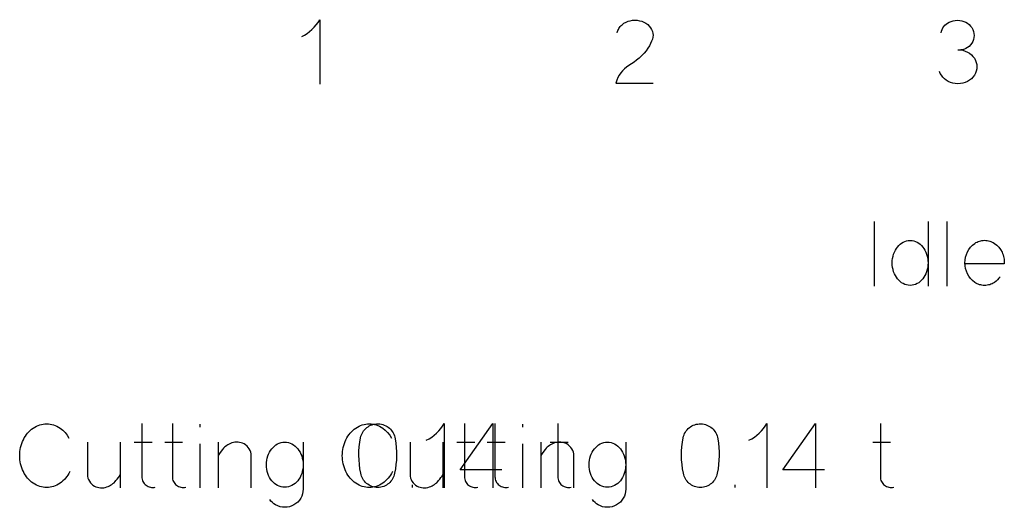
# Model space of a CAD drawing. Header units: inches. Extents: x 1880 to 2363, y -453 to -54.
# Tile 552 of 656: x 1903.501 to 1903.959, y -68.232 to -68.005. Entities that reach past the tile are written whole.
import ezdxf

# ---------------------------------------------------------------- set-up
doc = ezdxf.new("R2010")
doc.units = ezdxf.units.IN
doc.header["$LTSCALE"] = 0.5
doc.header["$MEASUREMENT"] = 0

msp = doc.modelspace()

# ---------------------------------------------------------------- linework, layer by layer
at = {"color": 7, "linetype": 'Continuous'}
for p, q in [((1903.63901, -68.00776), (1903.63986, -68.00658)), ((1903.63986, -68.00658), (1903.64063, -68.00533)), ((1903.64063, -68.00533), (1903.64063, -68.03533)), ((1903.78119, -68.0077), (1903.78211, -68.00702)), ((1903.78211, -68.00702), (1903.78307, -68.00647)), ((1903.78307, -68.00647), (1903.78404, -68.00607)), ((1903.78404, -68.00607), (1903.78505, -68.00579)), ((1903.78505, -68.00579), (1903.78613, -68.0056)), ((1903.78613, -68.0056), (1903.78721, -68.00554)), ((1903.78721, -68.00554), (1903.7883, -68.0056)), ((1903.7883, -68.0056), (1903.78939, -68.00579)), ((1903.78939, -68.00579), (1903.79042, -68.00609)), ((1903.79042, -68.00609), (1903.7914, -68.00649)), ((1903.7914, -68.00649), (1903.79231, -68.007)), ((1903.79231, -68.007), (1903.79316, -68.00761)), ((1903.93193, -68.00738), (1903.93258, -68.00692)), ((1903.93258, -68.00692), (1903.93327, -68.00653)), ((1903.93327, -68.00653), (1903.93421, -68.00611)), ((1903.93421, -68.00611), (1903.93518, -68.00582)), ((1903.93518, -68.00582), (1903.93616, -68.00564)), ((1903.93616, -68.00564), (1903.93717, -68.00558)), ((1903.93717, -68.00558), (1903.93818, -68.00564)), ((1903.93818, -68.00564), (1903.93916, -68.00582)), ((1903.93916, -68.00582), (1903.94012, -68.00611)), ((1903.94012, -68.00611), (1903.94107, -68.00653)), ((1903.94107, -68.00653), (1903.94189, -68.00701)), ((1903.94189, -68.00701), (1903.94263, -68.00759)), ((1903.63355, -68.01246), (1903.63478, -68.01169)), ((1903.63478, -68.01169), (1903.63595, -68.01084)), ((1903.63595, -68.01084), (1903.63704, -68.00989)), ((1903.63704, -68.00989), (1903.63807, -68.00886)), ((1903.63807, -68.00886), (1903.63901, -68.00776)), ((1903.77895, -68.01138), (1903.7791, -68.01084)), ((1903.7791, -68.01084), (1903.77928, -68.01033)), ((1903.77928, -68.01033), (1903.7795, -68.00984)), ((1903.7795, -68.00984), (1903.77976, -68.00936)), ((1903.77976, -68.00936), (1903.78006, -68.00891)), ((1903.78006, -68.00891), (1903.7804, -68.00849)), ((1903.7804, -68.00849), (1903.78078, -68.00808)), ((1903.78078, -68.00808), (1903.78119, -68.0077)), ((1903.79316, -68.00761), (1903.79389, -68.00833)), ((1903.79389, -68.00833), (1903.79449, -68.00908)), ((1903.79449, -68.00908), (1903.79497, -68.0099)), ((1903.79497, -68.0099), (1903.79532, -68.0108)), ((1903.79532, -68.0108), (1903.79554, -68.01169)), ((1903.79554, -68.01169), (1903.79562, -68.01259)), ((1903.9295, -68.01138), (1903.9297, -68.01062)), ((1903.9297, -68.01062), (1903.93, -68.00988)), ((1903.93, -68.00988), (1903.93037, -68.00918)), ((1903.93037, -68.00918), (1903.93083, -68.00852)), ((1903.93083, -68.00852), (1903.93135, -68.00792)), ((1903.93135, -68.00792), (1903.93193, -68.00738)), ((1903.94263, -68.00759), (1903.94328, -68.00827)), ((1903.94328, -68.00827), (1903.94384, -68.00904)), ((1903.94384, -68.00904), (1903.9443, -68.00988)), ((1903.9443, -68.00988), (1903.94463, -68.01077)), ((1903.94463, -68.01077), (1903.94484, -68.01169)), ((1903.94484, -68.01169), (1903.94491, -68.01267)), ((1903.63226, -68.01312), (1903.63355, -68.01246)), ((1903.79496, -68.01536), (1903.79448, -68.01638)), ((1903.79532, -68.01441), (1903.79496, -68.01536)), ((1903.79554, -68.0135), (1903.79532, -68.01441)), ((1903.79562, -68.01259), (1903.79554, -68.0135)), ((1903.94384, -68.01629), (1903.94328, -68.01706)), ((1903.9443, -68.01545), (1903.94384, -68.01629)), ((1903.94463, -68.01457), (1903.9443, -68.01545)), ((1903.94484, -68.01364), (1903.94463, -68.01457)), ((1903.94491, -68.01267), (1903.94484, -68.01364)), ((1903.79241, -68.01981), (1903.79149, -68.02095)), ((1903.79321, -68.01864), (1903.79241, -68.01981)), ((1903.7939, -68.01747), (1903.79321, -68.01864)), ((1903.79448, -68.01638), (1903.7939, -68.01747)), ((1903.93734, -68.0193), (1903.9385, -68.01936)), ((1903.9385, -68.01936), (1903.93963, -68.01957)), ((1903.93935, -68.01928), (1903.93875, -68.01938)), ((1903.93992, -68.01918), (1903.93935, -68.01928)), ((1903.93963, -68.01957), (1903.94071, -68.0199)), ((1903.94049, -68.01902), (1903.93992, -68.01918)), ((1903.94107, -68.0188), (1903.94049, -68.01902)), ((1903.94071, -68.0199), (1903.94177, -68.02038)), ((1903.94189, -68.01831), (1903.94107, -68.0188)), ((1903.94177, -68.02038), (1903.94274, -68.02096)), ((1903.94263, -68.01774), (1903.94189, -68.01831)), ((1903.94328, -68.01706), (1903.94263, -68.01774)), ((1903.78678, -68.02506), (1903.78559, -68.02589)), ((1903.788, -68.02415), (1903.78678, -68.02506)), ((1903.78923, -68.02315), (1903.788, -68.02415)), ((1903.79042, -68.02206), (1903.78923, -68.02315)), ((1903.79149, -68.02095), (1903.79042, -68.02206)), ((1903.94274, -68.02096), (1903.94361, -68.02164)), ((1903.94361, -68.02164), (1903.94436, -68.02241)), ((1903.94436, -68.02241), (1903.945, -68.02328)), ((1903.945, -68.02328), (1903.94553, -68.02424)), ((1903.94553, -68.02424), (1903.9459, -68.02521)), ((1903.9459, -68.02521), (1903.94613, -68.0262)), ((1903.78065, -68.03003), (1903.77993, -68.03108)), ((1903.78145, -68.02907), (1903.78065, -68.03003)), ((1903.78234, -68.02819), (1903.78145, -68.02907)), ((1903.78333, -68.02737), (1903.78234, -68.02819)), ((1903.78442, -68.02663), (1903.78333, -68.02737)), ((1903.78559, -68.02589), (1903.78442, -68.02663)), ((1903.92918, -68.03032), (1903.9288, -68.02937)), ((1903.9459, -68.02924), (1903.94553, -68.03023)), ((1903.94613, -68.02824), (1903.9459, -68.02924)), ((1903.94613, -68.0262), (1903.9462, -68.02721)), ((1903.9462, -68.02721), (1903.94613, -68.02824)), ((1903.77877, -68.03352), (1903.77833, -68.03492)), ((1903.7793, -68.03225), (1903.77877, -68.03352)), ((1903.77993, -68.03108), (1903.7793, -68.03225)), ((1903.92967, -68.03119), (1903.92918, -68.03032)), ((1903.9303, -68.03205), (1903.92967, -68.03119)), ((1903.93105, -68.03283), (1903.9303, -68.03205)), ((1903.93192, -68.03351), (1903.93105, -68.03283)), ((1903.9329, -68.03409), (1903.93192, -68.03351)), ((1903.93394, -68.03455), (1903.9329, -68.03409)), ((1903.93503, -68.03487), (1903.93394, -68.03455)), ((1903.94073, -68.03455), (1903.93964, -68.03487)), ((1903.94177, -68.03409), (1903.94073, -68.03455)), ((1903.94274, -68.03351), (1903.94177, -68.03409)), ((1903.94361, -68.03283), (1903.94274, -68.03351)), ((1903.94436, -68.03205), (1903.94361, -68.03283)), ((1903.945, -68.03119), (1903.94436, -68.03205)), ((1903.94553, -68.03023), (1903.945, -68.03119)), ((1903.77833, -68.03492), (1903.79561, -68.03492)), ((1903.93616, -68.03506), (1903.93503, -68.03487)), ((1903.93734, -68.03513), (1903.93616, -68.03506)), ((1903.93851, -68.03506), (1903.93734, -68.03513)), ((1903.93964, -68.03487), (1903.93851, -68.03506)), ((1903.89845, -68.09919), (1903.89845, -68.12919)), ((1903.92349, -68.09919), (1903.92349, -68.12919)), ((1903.93226, -68.09923), (1903.93226, -68.12919)), ((1903.90827, -68.11258), (1903.90875, -68.11178)), ((1903.90875, -68.11178), (1903.90928, -68.11104)), ((1903.90928, -68.11104), (1903.90987, -68.11038)), ((1903.90987, -68.11038), (1903.9105, -68.10978)), ((1903.9105, -68.10978), (1903.91118, -68.10925)), ((1903.91118, -68.10925), (1903.91191, -68.1088)), ((1903.91191, -68.1088), (1903.91268, -68.10844)), ((1903.91268, -68.10844), (1903.91348, -68.10818)), ((1903.91348, -68.10818), (1903.9143, -68.10803)), ((1903.9143, -68.10803), (1903.91516, -68.10797)), ((1903.91516, -68.10797), (1903.91602, -68.10803)), ((1903.91602, -68.10803), (1903.91684, -68.10818)), ((1903.91684, -68.10818), (1903.91765, -68.10844)), ((1903.91765, -68.10844), (1903.91842, -68.1088)), ((1903.91842, -68.1088), (1903.91915, -68.10925)), ((1903.91915, -68.10925), (1903.91983, -68.10978)), ((1903.91983, -68.10978), (1903.92046, -68.11038)), ((1903.92046, -68.11038), (1903.92105, -68.11104)), ((1903.92105, -68.11104), (1903.92158, -68.11178)), ((1903.92158, -68.11178), (1903.92205, -68.11258)), ((1903.9418, -68.11332), (1903.94246, -68.11217)), ((1903.94246, -68.11217), (1903.94325, -68.11112)), ((1903.94325, -68.11112), (1903.94416, -68.11018)), ((1903.94416, -68.11018), (1903.9452, -68.10934)), ((1903.9452, -68.10934), (1903.94572, -68.10901)), ((1903.94572, -68.10901), (1903.94626, -68.10872)), ((1903.94626, -68.10872), (1903.94681, -68.10848)), ((1903.94681, -68.10848), (1903.94737, -68.10828)), ((1903.94737, -68.10828), (1903.94795, -68.10813)), ((1903.94795, -68.10813), (1903.94854, -68.10802)), ((1903.94854, -68.10802), (1903.94914, -68.10795)), ((1903.94914, -68.10795), (1903.94975, -68.10793)), ((1903.94975, -68.10793), (1903.95037, -68.10795)), ((1903.95037, -68.10795), (1903.95098, -68.10802)), ((1903.95098, -68.10802), (1903.95157, -68.10813)), ((1903.95157, -68.10813), (1903.95215, -68.10828)), ((1903.95215, -68.10828), (1903.95272, -68.10848)), ((1903.95272, -68.10848), (1903.95328, -68.10872)), ((1903.95328, -68.10872), (1903.95382, -68.10901)), ((1903.95382, -68.10901), (1903.95436, -68.10934)), ((1903.95436, -68.10934), (1903.95543, -68.1102)), ((1903.95543, -68.1102), (1903.95637, -68.11118)), ((1903.95637, -68.11118), (1903.95718, -68.11226)), ((1903.95718, -68.11226), (1903.95786, -68.11346)), ((1903.90687, -68.11735), (1903.907, -68.11632)), ((1903.907, -68.11632), (1903.9072, -68.11533)), ((1903.9072, -68.11533), (1903.90749, -68.11436)), ((1903.90749, -68.11436), (1903.90785, -68.11343)), ((1903.90785, -68.11343), (1903.90827, -68.11258)), ((1903.92205, -68.11258), (1903.92247, -68.11343)), ((1903.92247, -68.11343), (1903.92283, -68.11436)), ((1903.92283, -68.11436), (1903.92312, -68.11533)), ((1903.92312, -68.11533), (1903.92333, -68.11632)), ((1903.92333, -68.11632), (1903.92345, -68.11735)), ((1903.94068, -68.11708), (1903.9409, -68.11579)), ((1903.9409, -68.11579), (1903.94128, -68.11454)), ((1903.94128, -68.11454), (1903.9418, -68.11332)), ((1903.95786, -68.11346), (1903.95814, -68.11409)), ((1903.95814, -68.11409), (1903.95839, -68.11473)), ((1903.95839, -68.11473), (1903.95858, -68.11539)), ((1903.95858, -68.11539), (1903.95873, -68.11605)), ((1903.95873, -68.11605), (1903.95884, -68.11672)), ((1903.95884, -68.11672), (1903.95891, -68.1174)), ((1903.90683, -68.11841), (1903.90687, -68.11735)), ((1903.90687, -68.11949), (1903.90683, -68.11841)), ((1903.907, -68.12054), (1903.90687, -68.11949)), ((1903.9072, -68.12154), (1903.907, -68.12054)), ((1903.90749, -68.12252), (1903.9072, -68.12154)), ((1903.92312, -68.12154), (1903.92283, -68.12252)), ((1903.92333, -68.12054), (1903.92312, -68.12154)), ((1903.92345, -68.11949), (1903.92333, -68.12054)), ((1903.92345, -68.11735), (1903.92349, -68.11841)), ((1903.92349, -68.11841), (1903.92345, -68.11949)), ((1903.9406, -68.11841), (1903.94068, -68.11708)), ((1903.94068, -68.11974), (1903.9406, -68.11841)), ((1903.95891, -68.11879), (1903.94068, -68.11879)), ((1903.9409, -68.12103), (1903.94068, -68.11974)), ((1903.94128, -68.12229), (1903.9409, -68.12103)), ((1903.95891, -68.1174), (1903.95893, -68.11809)), ((1903.95893, -68.11809), (1903.95891, -68.11879)), ((1903.90785, -68.12344), (1903.90749, -68.12252)), ((1903.90827, -68.1243), (1903.90785, -68.12344)), ((1903.90875, -68.12509), (1903.90827, -68.1243)), ((1903.90928, -68.12583), (1903.90875, -68.12509)), ((1903.90987, -68.1265), (1903.90928, -68.12583)), ((1903.92105, -68.12583), (1903.92046, -68.1265)), ((1903.92158, -68.12509), (1903.92105, -68.12583)), ((1903.92205, -68.1243), (1903.92158, -68.12509)), ((1903.92247, -68.12344), (1903.92205, -68.1243)), ((1903.92283, -68.12252), (1903.92247, -68.12344)), ((1903.9418, -68.12351), (1903.94128, -68.12229)), ((1903.94246, -68.12466), (1903.9418, -68.12351)), ((1903.94325, -68.1257), (1903.94246, -68.12466)), ((1903.94416, -68.12665), (1903.94325, -68.1257)), ((1903.95646, -68.1256), (1903.95583, -68.12629)), ((1903.95701, -68.12484), (1903.95646, -68.1256)), ((1903.9105, -68.1271), (1903.90987, -68.1265)), ((1903.91118, -68.12762), (1903.9105, -68.1271)), ((1903.91191, -68.12807), (1903.91118, -68.12762)), ((1903.91268, -68.12843), (1903.91191, -68.12807)), ((1903.91348, -68.12869), (1903.91268, -68.12843)), ((1903.9143, -68.12885), (1903.91348, -68.12869)), ((1903.91516, -68.1289), (1903.9143, -68.12885)), ((1903.91602, -68.12885), (1903.91516, -68.1289)), ((1903.91684, -68.12869), (1903.91602, -68.12885)), ((1903.91765, -68.12843), (1903.91684, -68.12869)), ((1903.91842, -68.12807), (1903.91765, -68.12843)), ((1903.91915, -68.12762), (1903.91842, -68.12807)), ((1903.91983, -68.1271), (1903.91915, -68.12762)), ((1903.92046, -68.1265), (1903.91983, -68.1271)), ((1903.9452, -68.12749), (1903.94416, -68.12665)), ((1903.94572, -68.12782), (1903.9452, -68.12749)), ((1903.94626, -68.12811), (1903.94572, -68.12782)), ((1903.94681, -68.12835), (1903.94626, -68.12811)), ((1903.94737, -68.12855), (1903.94681, -68.12835)), ((1903.94795, -68.1287), (1903.94737, -68.12855)), ((1903.94854, -68.12881), (1903.94795, -68.1287)), ((1903.94914, -68.12888), (1903.94854, -68.12881)), ((1903.94975, -68.1289), (1903.94914, -68.12888)), ((1903.95037, -68.12888), (1903.94975, -68.1289)), ((1903.95098, -68.12881), (1903.95037, -68.12888)), ((1903.95157, -68.1287), (1903.95098, -68.12881)), ((1903.95215, -68.12855), (1903.95157, -68.1287)), ((1903.95272, -68.12835), (1903.95215, -68.12855)), ((1903.95328, -68.12811), (1903.95272, -68.12835)), ((1903.95382, -68.12782), (1903.95328, -68.12811)), ((1903.95436, -68.12749), (1903.95382, -68.12782)), ((1903.95512, -68.12692), (1903.95436, -68.12749)), ((1903.95583, -68.12629), (1903.95512, -68.12692)), ((1903.50741, -68.19524), (1903.50816, -68.19478)), ((1903.50816, -68.19478), (1903.50891, -68.19439)), ((1903.50891, -68.19439), (1903.50967, -68.19405)), ((1903.50967, -68.19405), (1903.51045, -68.19377)), ((1903.51045, -68.19377), (1903.51124, -68.19356)), ((1903.51124, -68.19356), (1903.51204, -68.19341)), ((1903.51204, -68.19341), (1903.51285, -68.19332)), ((1903.51285, -68.19332), (1903.51367, -68.19329)), ((1903.51367, -68.19329), (1903.51449, -68.19332)), ((1903.51449, -68.19332), (1903.51531, -68.19341)), ((1903.51531, -68.19341), (1903.51611, -68.19356)), ((1903.51611, -68.19356), (1903.51689, -68.19377)), ((1903.51689, -68.19377), (1903.51767, -68.19405)), ((1903.51767, -68.19405), (1903.51843, -68.19439)), ((1903.51843, -68.19439), (1903.51919, -68.19478)), ((1903.51919, -68.19478), (1903.51993, -68.19524)), ((1903.55793, -68.19308), (1903.55793, -68.21786)), ((1903.57213, -68.19308), (1903.57213, -68.21786)), ((1903.58487, -68.19346), (1903.58487, -68.19474)), ((1903.65741, -68.19524), (1903.65816, -68.19478)), ((1903.65816, -68.19478), (1903.65891, -68.19439)), ((1903.65891, -68.19439), (1903.65967, -68.19405)), ((1903.65967, -68.19405), (1903.66045, -68.19377)), ((1903.66045, -68.19377), (1903.66124, -68.19356)), ((1903.66124, -68.19356), (1903.66204, -68.19341)), ((1903.66204, -68.19341), (1903.66285, -68.19332)), ((1903.66253, -68.19503), (1903.6631, -68.19462)), ((1903.66285, -68.19332), (1903.66367, -68.19329)), ((1903.6631, -68.19462), (1903.6637, -68.19426)), ((1903.66367, -68.19329), (1903.66449, -68.19332)), ((1903.6637, -68.19426), (1903.66433, -68.19395)), ((1903.66433, -68.19395), (1903.665, -68.19368)), ((1903.66449, -68.19332), (1903.66531, -68.19341)), ((1903.665, -68.19368), (1903.66569, -68.19347)), ((1903.66531, -68.19341), (1903.66611, -68.19356)), ((1903.66569, -68.19347), (1903.6664, -68.19334)), ((1903.66611, -68.19356), (1903.66689, -68.19377)), ((1903.6664, -68.19334), (1903.66712, -68.19326)), ((1903.66689, -68.19377), (1903.66767, -68.19405)), ((1903.66712, -68.19326), (1903.66786, -68.19325)), ((1903.66767, -68.19405), (1903.66843, -68.19439)), ((1903.66786, -68.19325), (1903.6686, -68.1933)), ((1903.66843, -68.19439), (1903.66919, -68.19478)), ((1903.6686, -68.1933), (1903.66931, -68.19341)), ((1903.66919, -68.19478), (1903.66993, -68.19524)), ((1903.66931, -68.19341), (1903.67, -68.19359)), ((1903.67, -68.19359), (1903.67068, -68.19383)), ((1903.67068, -68.19383), (1903.67132, -68.19412)), ((1903.67132, -68.19412), (1903.67193, -68.19446)), ((1903.67193, -68.19446), (1903.6725, -68.19486)), ((1903.69695, -68.19546), (1903.6978, -68.19429)), ((1903.6978, -68.19429), (1903.69857, -68.19304)), ((1903.69857, -68.19304), (1903.69857, -68.22304)), ((1903.706, -68.21472), (1903.72117, -68.19304)), ((1903.70793, -68.19308), (1903.70793, -68.21786)), ((1903.72117, -68.19304), (1903.72117, -68.22304)), ((1903.72213, -68.19308), (1903.72213, -68.21786)), ((1903.73487, -68.19346), (1903.73487, -68.19474)), ((1903.75131, -68.19308), (1903.75131, -68.21786)), ((1903.81253, -68.19503), (1903.8131, -68.19462)), ((1903.8131, -68.19462), (1903.8137, -68.19426)), ((1903.8137, -68.19426), (1903.81433, -68.19395)), ((1903.81433, -68.19395), (1903.815, -68.19368)), ((1903.815, -68.19368), (1903.81569, -68.19347)), ((1903.81569, -68.19347), (1903.8164, -68.19334)), ((1903.8164, -68.19334), (1903.81712, -68.19326)), ((1903.81712, -68.19326), (1903.81786, -68.19325)), ((1903.81786, -68.19325), (1903.8186, -68.1933)), ((1903.8186, -68.1933), (1903.81931, -68.19341)), ((1903.81931, -68.19341), (1903.82, -68.19359)), ((1903.82, -68.19359), (1903.82068, -68.19383)), ((1903.82068, -68.19383), (1903.82132, -68.19412)), ((1903.82132, -68.19412), (1903.82193, -68.19446)), ((1903.82193, -68.19446), (1903.8225, -68.19486)), ((1903.84695, -68.19546), (1903.8478, -68.19429)), ((1903.8478, -68.19429), (1903.84857, -68.19304)), ((1903.84857, -68.19304), (1903.84857, -68.22304)), ((1903.856, -68.21472), (1903.87117, -68.19304)), ((1903.87117, -68.19304), (1903.87117, -68.22304)), ((1903.90131, -68.19308), (1903.90131, -68.21786)), ((1903.5033, -68.19983), (1903.50378, -68.19904)), ((1903.50378, -68.19904), (1903.5043, -68.19829)), ((1903.5043, -68.19829), (1903.50485, -68.19759)), ((1903.50485, -68.19759), (1903.50544, -68.19693)), ((1903.50544, -68.19693), (1903.50606, -68.19632)), ((1903.50606, -68.19632), (1903.50672, -68.19576)), ((1903.50672, -68.19576), (1903.50741, -68.19524)), ((1903.51993, -68.19524), (1903.52114, -68.1962)), ((1903.52114, -68.1962), (1903.52223, -68.19729)), ((1903.52223, -68.19729), (1903.52321, -68.19852)), ((1903.52321, -68.19852), (1903.52407, -68.19988)), ((1903.6533, -68.19983), (1903.65378, -68.19904)), ((1903.65378, -68.19904), (1903.6543, -68.19829)), ((1903.6543, -68.19829), (1903.65485, -68.19759)), ((1903.65485, -68.19759), (1903.65544, -68.19693)), ((1903.65544, -68.19693), (1903.65606, -68.19632)), ((1903.65606, -68.19632), (1903.65672, -68.19576)), ((1903.65672, -68.19576), (1903.65741, -68.19524)), ((1903.65961, -68.19976), (1903.65978, -68.19905)), ((1903.65978, -68.19905), (1903.66002, -68.19837)), ((1903.66002, -68.19837), (1903.66032, -68.19772)), ((1903.66032, -68.19772), (1903.66067, -68.19711)), ((1903.66067, -68.19711), (1903.66107, -68.19653)), ((1903.66107, -68.19653), (1903.66152, -68.19599)), ((1903.66152, -68.19599), (1903.66201, -68.19549)), ((1903.66201, -68.19549), (1903.66253, -68.19503)), ((1903.66993, -68.19524), (1903.67114, -68.1962)), ((1903.67114, -68.1962), (1903.67223, -68.19729)), ((1903.67223, -68.19729), (1903.67321, -68.19852)), ((1903.6725, -68.19486), (1903.67304, -68.1953)), ((1903.67304, -68.1953), (1903.67354, -68.19579)), ((1903.67321, -68.19852), (1903.67407, -68.19988)), ((1903.67354, -68.19579), (1903.67399, -68.19632)), ((1903.67399, -68.19632), (1903.6744, -68.19689)), ((1903.6744, -68.19689), (1903.67478, -68.1975)), ((1903.67478, -68.1975), (1903.6751, -68.19814)), ((1903.6751, -68.19814), (1903.67537, -68.19881)), ((1903.67537, -68.19881), (1903.67558, -68.1995)), ((1903.69149, -68.20016), (1903.69272, -68.1994)), ((1903.69272, -68.1994), (1903.69388, -68.19855)), ((1903.69388, -68.19855), (1903.69498, -68.1976)), ((1903.69498, -68.1976), (1903.69601, -68.19657)), ((1903.69601, -68.19657), (1903.69695, -68.19546)), ((1903.80961, -68.19976), (1903.80978, -68.19905)), ((1903.80978, -68.19905), (1903.81002, -68.19837)), ((1903.81002, -68.19837), (1903.81032, -68.19772)), ((1903.81032, -68.19772), (1903.81067, -68.19711)), ((1903.81067, -68.19711), (1903.81107, -68.19653)), ((1903.81107, -68.19653), (1903.81152, -68.19599)), ((1903.81152, -68.19599), (1903.81201, -68.19549)), ((1903.81201, -68.19549), (1903.81253, -68.19503)), ((1903.8225, -68.19486), (1903.82304, -68.1953)), ((1903.82304, -68.1953), (1903.82354, -68.19579)), ((1903.82354, -68.19579), (1903.82399, -68.19632)), ((1903.82399, -68.19632), (1903.8244, -68.19689)), ((1903.8244, -68.19689), (1903.82478, -68.1975)), ((1903.82478, -68.1975), (1903.8251, -68.19814)), ((1903.8251, -68.19814), (1903.82537, -68.19881)), ((1903.82537, -68.19881), (1903.82558, -68.1995)), ((1903.84149, -68.20016), (1903.84272, -68.1994)), ((1903.84272, -68.1994), (1903.84388, -68.19855)), ((1903.84388, -68.19855), (1903.84498, -68.1976)), ((1903.84498, -68.1976), (1903.84601, -68.19657)), ((1903.84601, -68.19657), (1903.84695, -68.19546)), ((1903.50158, -68.20426), (1903.50182, -68.20334)), ((1903.50182, -68.20334), (1903.50211, -68.20244)), ((1903.50211, -68.20244), (1903.50246, -68.20154)), ((1903.50246, -68.20154), (1903.50286, -68.20067)), ((1903.50286, -68.20067), (1903.5033, -68.19983)), ((1903.53263, -68.20178), (1903.53263, -68.21678)), ((1903.54804, -68.22304), (1903.54804, -68.20178)), ((1903.55437, -68.20183), (1903.5627, -68.20183)), ((1903.56857, -68.20183), (1903.57689, -68.20183)), ((1903.58487, -68.20262), (1903.58487, -68.22304)), ((1903.59342, -68.20178), (1903.59342, -68.22304)), ((1903.59689, -68.20373), (1903.5964, -68.20416)), ((1903.59742, -68.20334), (1903.59689, -68.20373)), ((1903.59797, -68.20298), (1903.59742, -68.20334)), ((1903.59855, -68.20267), (1903.59797, -68.20298)), ((1903.59916, -68.2024), (1903.59855, -68.20267)), ((1903.5998, -68.20216), (1903.59916, -68.2024)), ((1903.60051, -68.20196), (1903.5998, -68.20216)), ((1903.60123, -68.20184), (1903.60051, -68.20196)), ((1903.60195, -68.20179), (1903.60123, -68.20184)), ((1903.60268, -68.20181), (1903.60195, -68.20179)), ((1903.6034, -68.2019), (1903.60268, -68.20181)), ((1903.60412, -68.20206), (1903.6034, -68.2019)), ((1903.60481, -68.2023), (1903.60412, -68.20206)), ((1903.60548, -68.20262), (1903.60481, -68.2023)), ((1903.6062, -68.20307), (1903.60548, -68.20262)), ((1903.60685, -68.20359), (1903.6062, -68.20307)), ((1903.60741, -68.2042), (1903.60685, -68.20359)), ((1903.61895, -68.2042), (1903.6196, -68.20359)), ((1903.6196, -68.20359), (1903.62031, -68.20307)), ((1903.62031, -68.20307), (1903.62106, -68.20262)), ((1903.62106, -68.20262), (1903.62185, -68.20225)), ((1903.62185, -68.20225), (1903.62267, -68.20199)), ((1903.62267, -68.20199), (1903.62352, -68.20184)), ((1903.62352, -68.20184), (1903.6244, -68.20178)), ((1903.6244, -68.20178), (1903.62527, -68.20184)), ((1903.62527, -68.20184), (1903.62613, -68.20199)), ((1903.62613, -68.20199), (1903.62694, -68.20225)), ((1903.62694, -68.20225), (1903.62773, -68.20262)), ((1903.62773, -68.20262), (1903.62848, -68.20307)), ((1903.62848, -68.20307), (1903.62919, -68.20359)), ((1903.62919, -68.20359), (1903.62984, -68.2042)), ((1903.63294, -68.20178), (1903.63294, -68.22367)), ((1903.65158, -68.20426), (1903.65182, -68.20334)), ((1903.65182, -68.20334), (1903.65211, -68.20244)), ((1903.65211, -68.20244), (1903.65246, -68.20154)), ((1903.65246, -68.20154), (1903.65286, -68.20067)), ((1903.65286, -68.20067), (1903.6533, -68.19983)), ((1903.65889, -68.20593), (1903.65903, -68.20388)), ((1903.65903, -68.20388), (1903.65927, -68.20182)), ((1903.65927, -68.20182), (1903.65961, -68.19976)), ((1903.67558, -68.1995), (1903.67573, -68.20021)), ((1903.67573, -68.20021), (1903.67602, -68.20221)), ((1903.67602, -68.20221), (1903.67623, -68.20421)), ((1903.68263, -68.20178), (1903.68263, -68.21678)), ((1903.6902, -68.20083), (1903.69149, -68.20016)), ((1903.69804, -68.22304), (1903.69804, -68.20178)), ((1903.70437, -68.20183), (1903.7127, -68.20183)), ((1903.71857, -68.20183), (1903.72689, -68.20183)), ((1903.73487, -68.20262), (1903.73487, -68.22304)), ((1903.74342, -68.20178), (1903.74342, -68.22304)), ((1903.74689, -68.20373), (1903.7464, -68.20416)), ((1903.74742, -68.20334), (1903.74689, -68.20373)), ((1903.74797, -68.20298), (1903.74742, -68.20334)), ((1903.74775, -68.20183), (1903.75608, -68.20183)), ((1903.74855, -68.20267), (1903.74797, -68.20298)), ((1903.74916, -68.2024), (1903.74855, -68.20267)), ((1903.7498, -68.20216), (1903.74916, -68.2024)), ((1903.75051, -68.20196), (1903.7498, -68.20216)), ((1903.75123, -68.20184), (1903.75051, -68.20196)), ((1903.75195, -68.20179), (1903.75123, -68.20184)), ((1903.75268, -68.20181), (1903.75195, -68.20179)), ((1903.7534, -68.2019), (1903.75268, -68.20181)), ((1903.75412, -68.20206), (1903.7534, -68.2019)), ((1903.75481, -68.2023), (1903.75412, -68.20206)), ((1903.75548, -68.20262), (1903.75481, -68.2023)), ((1903.7562, -68.20307), (1903.75548, -68.20262)), ((1903.75685, -68.20359), (1903.7562, -68.20307)), ((1903.75741, -68.2042), (1903.75685, -68.20359)), ((1903.76895, -68.2042), (1903.7696, -68.20359)), ((1903.7696, -68.20359), (1903.77031, -68.20307)), ((1903.77031, -68.20307), (1903.77106, -68.20262)), ((1903.77106, -68.20262), (1903.77185, -68.20225)), ((1903.77185, -68.20225), (1903.77267, -68.20199)), ((1903.77267, -68.20199), (1903.77352, -68.20184)), ((1903.77352, -68.20184), (1903.7744, -68.20178)), ((1903.7744, -68.20178), (1903.77527, -68.20184)), ((1903.77527, -68.20184), (1903.77613, -68.20199)), ((1903.77613, -68.20199), (1903.77694, -68.20225)), ((1903.77694, -68.20225), (1903.77773, -68.20262)), ((1903.77773, -68.20262), (1903.77848, -68.20307)), ((1903.77848, -68.20307), (1903.77919, -68.20359)), ((1903.77919, -68.20359), (1903.77984, -68.2042)), ((1903.78294, -68.20178), (1903.78294, -68.22367)), ((1903.80889, -68.20593), (1903.80903, -68.20388)), ((1903.80903, -68.20388), (1903.80927, -68.20182)), ((1903.80927, -68.20182), (1903.80961, -68.19976)), ((1903.82558, -68.1995), (1903.82573, -68.20021)), ((1903.82573, -68.20021), (1903.82602, -68.20221)), ((1903.82602, -68.20221), (1903.82623, -68.20421)), ((1903.8402, -68.20083), (1903.84149, -68.20016)), ((1903.89775, -68.20183), (1903.90608, -68.20183)), ((1903.50116, -68.20808), (1903.50118, -68.20711)), ((1903.50118, -68.20905), (1903.50116, -68.20808)), ((1903.50118, -68.20711), (1903.50126, -68.20614)), ((1903.50126, -68.20614), (1903.5014, -68.20519)), ((1903.5014, -68.20519), (1903.50158, -68.20426)), ((1903.59443, -68.20653), (1903.59342, -68.20804)), ((1903.59549, -68.20514), (1903.59443, -68.20653)), ((1903.59593, -68.20463), (1903.59549, -68.20514)), ((1903.5964, -68.20416), (1903.59593, -68.20463)), ((1903.6079, -68.20488), (1903.60741, -68.2042)), ((1903.6083, -68.20561), (1903.6079, -68.20488)), ((1903.60858, -68.20638), (1903.6083, -68.20561)), ((1903.60876, -68.20719), (1903.60858, -68.20638)), ((1903.60884, -68.20804), (1903.60876, -68.20719)), ((1903.60884, -68.22304), (1903.60884, -68.20804)), ((1903.61623, -68.20918), (1903.61652, -68.20821)), ((1903.61652, -68.20821), (1903.61689, -68.20729)), ((1903.61689, -68.20729), (1903.61731, -68.20642)), ((1903.61731, -68.20642), (1903.6178, -68.20562)), ((1903.6178, -68.20562), (1903.61834, -68.20488)), ((1903.61834, -68.20488), (1903.61895, -68.2042)), ((1903.62984, -68.2042), (1903.63044, -68.20488)), ((1903.63044, -68.20488), (1903.63099, -68.20562)), ((1903.63099, -68.20562), (1903.63148, -68.20642)), ((1903.63148, -68.20642), (1903.6319, -68.20729)), ((1903.6319, -68.20729), (1903.63227, -68.20821)), ((1903.63227, -68.20821), (1903.63256, -68.20918)), ((1903.65116, -68.20808), (1903.65118, -68.20711)), ((1903.65118, -68.20905), (1903.65116, -68.20808)), ((1903.65118, -68.20711), (1903.65126, -68.20614)), ((1903.65126, -68.20614), (1903.6514, -68.20519)), ((1903.6514, -68.20519), (1903.65158, -68.20426)), ((1903.65885, -68.20799), (1903.65889, -68.20593)), ((1903.65892, -68.21005), (1903.65885, -68.20799)), ((1903.67623, -68.20421), (1903.67634, -68.20621)), ((1903.67635, -68.2082), (1903.67628, -68.21019)), ((1903.67634, -68.20621), (1903.67635, -68.2082)), ((1903.74443, -68.20653), (1903.74342, -68.20804)), ((1903.74549, -68.20514), (1903.74443, -68.20653)), ((1903.74593, -68.20463), (1903.74549, -68.20514)), ((1903.7464, -68.20416), (1903.74593, -68.20463)), ((1903.7579, -68.20488), (1903.75741, -68.2042)), ((1903.7583, -68.20561), (1903.7579, -68.20488)), ((1903.75858, -68.20638), (1903.7583, -68.20561)), ((1903.75876, -68.20719), (1903.75858, -68.20638)), ((1903.75884, -68.20804), (1903.75876, -68.20719)), ((1903.75884, -68.22304), (1903.75884, -68.20804)), ((1903.76623, -68.20918), (1903.76652, -68.20821)), ((1903.76652, -68.20821), (1903.76689, -68.20729)), ((1903.76689, -68.20729), (1903.76731, -68.20642)), ((1903.76731, -68.20642), (1903.7678, -68.20562)), ((1903.7678, -68.20562), (1903.76834, -68.20488)), ((1903.76834, -68.20488), (1903.76895, -68.2042)), ((1903.77984, -68.2042), (1903.78044, -68.20488)), ((1903.78044, -68.20488), (1903.78099, -68.20562)), ((1903.78099, -68.20562), (1903.78148, -68.20642)), ((1903.78148, -68.20642), (1903.7819, -68.20729)), ((1903.7819, -68.20729), (1903.78227, -68.20821)), ((1903.78227, -68.20821), (1903.78256, -68.20918)), ((1903.80885, -68.20799), (1903.80889, -68.20593)), ((1903.80892, -68.21005), (1903.80885, -68.20799)), ((1903.82623, -68.20421), (1903.82634, -68.20621)), ((1903.82635, -68.2082), (1903.82628, -68.21019)), ((1903.82634, -68.20621), (1903.82635, -68.2082)), ((1903.50126, -68.21001), (1903.50118, -68.20905)), ((1903.5014, -68.21095), (1903.50126, -68.21001)), ((1903.50158, -68.21187), (1903.5014, -68.21095)), ((1903.50182, -68.21279), (1903.50158, -68.21187)), ((1903.50211, -68.2137), (1903.50182, -68.21279)), ((1903.61586, -68.21227), (1903.6159, -68.21121)), ((1903.6159, -68.21335), (1903.61586, -68.21227)), ((1903.6159, -68.21121), (1903.61603, -68.21018)), ((1903.61603, -68.21018), (1903.61623, -68.20918)), ((1903.63256, -68.20918), (1903.63277, -68.21018)), ((1903.63277, -68.21018), (1903.63289, -68.21121)), ((1903.63289, -68.21121), (1903.63294, -68.21227)), ((1903.63294, -68.21227), (1903.63289, -68.21335)), ((1903.65126, -68.21001), (1903.65118, -68.20905)), ((1903.6514, -68.21095), (1903.65126, -68.21001)), ((1903.65158, -68.21187), (1903.6514, -68.21095)), ((1903.65182, -68.21279), (1903.65158, -68.21187)), ((1903.65211, -68.2137), (1903.65182, -68.21279)), ((1903.65909, -68.2121), (1903.65892, -68.21005)), ((1903.65936, -68.21416), (1903.65909, -68.2121)), ((1903.6761, -68.21219), (1903.67584, -68.21418)), ((1903.67628, -68.21019), (1903.6761, -68.21219)), ((1903.76586, -68.21227), (1903.7659, -68.21121)), ((1903.7659, -68.21335), (1903.76586, -68.21227)), ((1903.7659, -68.21121), (1903.76603, -68.21018)), ((1903.76603, -68.21018), (1903.76623, -68.20918)), ((1903.78256, -68.20918), (1903.78277, -68.21018)), ((1903.78277, -68.21018), (1903.78289, -68.21121)), ((1903.78289, -68.21121), (1903.78294, -68.21227)), ((1903.78294, -68.21227), (1903.78289, -68.21335)), ((1903.80909, -68.2121), (1903.80892, -68.21005)), ((1903.80936, -68.21416), (1903.80909, -68.2121)), ((1903.8261, -68.21219), (1903.82584, -68.21418)), ((1903.82628, -68.21019), (1903.8261, -68.21219)), ((1903.50246, -68.21458), (1903.50211, -68.2137)), ((1903.50286, -68.21546), (1903.50246, -68.21458)), ((1903.5033, -68.2163), (1903.50286, -68.21546)), ((1903.50378, -68.21709), (1903.5033, -68.2163)), ((1903.5043, -68.21783), (1903.50378, -68.21709)), ((1903.52356, -68.21708), (1903.52304, -68.21782)), ((1903.52404, -68.21629), (1903.52356, -68.21708)), ((1903.52449, -68.21546), (1903.52404, -68.21629)), ((1903.53263, -68.21678), (1903.5327, -68.21763)), ((1903.5327, -68.21763), (1903.53288, -68.21845)), ((1903.54703, -68.21824), (1903.54754, -68.21752)), ((1903.54754, -68.21752), (1903.54804, -68.21678)), ((1903.61603, -68.21439), (1903.6159, -68.21335)), ((1903.61623, -68.2154), (1903.61603, -68.21439)), ((1903.61652, -68.21637), (1903.61623, -68.2154)), ((1903.61689, -68.21729), (1903.61652, -68.21637)), ((1903.61731, -68.21815), (1903.61689, -68.21729)), ((1903.6319, -68.21729), (1903.63148, -68.21815)), ((1903.63227, -68.21637), (1903.6319, -68.21729)), ((1903.63256, -68.2154), (1903.63227, -68.21637)), ((1903.63277, -68.21439), (1903.63256, -68.2154)), ((1903.63289, -68.21335), (1903.63277, -68.21439)), ((1903.65246, -68.21458), (1903.65211, -68.2137)), ((1903.65286, -68.21546), (1903.65246, -68.21458)), ((1903.6533, -68.2163), (1903.65286, -68.21546)), ((1903.65378, -68.21709), (1903.6533, -68.2163)), ((1903.6543, -68.21783), (1903.65378, -68.21709)), ((1903.65973, -68.21621), (1903.65936, -68.21416)), ((1903.65989, -68.21692), (1903.65973, -68.21621)), ((1903.6601, -68.21759), (1903.65989, -68.21692)), ((1903.66036, -68.21824), (1903.6601, -68.21759)), ((1903.67356, -68.21708), (1903.67304, -68.21782)), ((1903.67404, -68.21629), (1903.67356, -68.21708)), ((1903.67449, -68.21546), (1903.67404, -68.21629)), ((1903.67512, -68.21759), (1903.67485, -68.21824)), ((1903.67533, -68.21692), (1903.67512, -68.21759)), ((1903.67548, -68.21621), (1903.67533, -68.21692)), ((1903.67584, -68.21418), (1903.67548, -68.21617)), ((1903.68263, -68.21678), (1903.6827, -68.21763)), ((1903.6827, -68.21763), (1903.68288, -68.21845)), ((1903.69703, -68.21824), (1903.69754, -68.21752)), ((1903.69754, -68.21752), (1903.69804, -68.21678)), ((1903.72531, -68.21472), (1903.706, -68.21472)), ((1903.76603, -68.21439), (1903.7659, -68.21335)), ((1903.76623, -68.2154), (1903.76603, -68.21439)), ((1903.76652, -68.21637), (1903.76623, -68.2154)), ((1903.76689, -68.21729), (1903.76652, -68.21637)), ((1903.76731, -68.21815), (1903.76689, -68.21729)), ((1903.7819, -68.21729), (1903.78148, -68.21815)), ((1903.78227, -68.21637), (1903.7819, -68.21729)), ((1903.78256, -68.2154), (1903.78227, -68.21637)), ((1903.78277, -68.21439), (1903.78256, -68.2154)), ((1903.78289, -68.21335), (1903.78277, -68.21439)), ((1903.80973, -68.21621), (1903.80936, -68.21416)), ((1903.80989, -68.21692), (1903.80973, -68.21621)), ((1903.8101, -68.21759), (1903.80989, -68.21692)), ((1903.81036, -68.21824), (1903.8101, -68.21759)), ((1903.82512, -68.21759), (1903.82485, -68.21824)), ((1903.82533, -68.21692), (1903.82512, -68.21759)), ((1903.82548, -68.21621), (1903.82533, -68.21692)), ((1903.82584, -68.21418), (1903.82548, -68.21617)), ((1903.87531, -68.21472), (1903.856, -68.21472)), ((1903.50485, -68.21853), (1903.5043, -68.21783)), ((1903.50544, -68.21919), (1903.50485, -68.21853)), ((1903.50606, -68.21981), (1903.50544, -68.21919)), ((1903.50672, -68.22037), (1903.50606, -68.21981)), ((1903.50741, -68.22089), (1903.50672, -68.22037)), ((1903.50816, -68.22135), (1903.50741, -68.22089)), ((1903.50891, -68.22174), (1903.50816, -68.22135)), ((1903.50967, -68.22208), (1903.50891, -68.22174)), ((1903.51045, -68.22235), (1903.50967, -68.22208)), ((1903.51767, -68.22208), (1903.51689, -68.22235)), ((1903.51843, -68.22174), (1903.51767, -68.22208)), ((1903.51919, -68.22135), (1903.51843, -68.22174)), ((1903.51993, -68.22089), (1903.51919, -68.22135)), ((1903.52063, -68.22037), (1903.51993, -68.22089)), ((1903.52129, -68.2198), (1903.52063, -68.22037)), ((1903.52192, -68.21919), (1903.52129, -68.2198)), ((1903.5225, -68.21853), (1903.52192, -68.21919)), ((1903.52304, -68.21782), (1903.5225, -68.21853)), ((1903.53288, -68.21845), (1903.53316, -68.21922)), ((1903.53316, -68.21922), (1903.53354, -68.21996)), ((1903.53354, -68.21996), (1903.53402, -68.22063)), ((1903.53402, -68.22063), (1903.53458, -68.22123)), ((1903.53458, -68.22123), (1903.53522, -68.22174)), ((1903.53522, -68.22174), (1903.53595, -68.22217)), ((1903.53595, -68.22217), (1903.53662, -68.22249)), ((1903.54226, -68.22239), (1903.54287, -68.22211)), ((1903.54287, -68.22211), (1903.54345, -68.2218)), ((1903.54345, -68.2218), (1903.544, -68.22145)), ((1903.544, -68.22145), (1903.54453, -68.22105)), ((1903.54453, -68.22105), (1903.54503, -68.22062)), ((1903.54503, -68.22062), (1903.5455, -68.22015)), ((1903.5455, -68.22015), (1903.54593, -68.21964)), ((1903.54593, -68.21964), (1903.5465, -68.21894)), ((1903.5465, -68.21894), (1903.54703, -68.21824)), ((1903.55793, -68.21786), (1903.55796, -68.21844)), ((1903.55796, -68.21844), (1903.55806, -68.219)), ((1903.55806, -68.219), (1903.55821, -68.21954)), ((1903.55821, -68.21954), (1903.55843, -68.22006)), ((1903.55843, -68.22006), (1903.5587, -68.22056)), ((1903.5587, -68.22056), (1903.55904, -68.22101)), ((1903.55904, -68.22101), (1903.55943, -68.22143)), ((1903.55943, -68.22143), (1903.55988, -68.2218)), ((1903.55988, -68.2218), (1903.56035, -68.22213)), ((1903.56035, -68.22213), (1903.56084, -68.22239)), ((1903.57213, -68.21786), (1903.57216, -68.21844)), ((1903.57216, -68.21844), (1903.57225, -68.219)), ((1903.57225, -68.219), (1903.57241, -68.21954)), ((1903.57241, -68.21954), (1903.57262, -68.22006)), ((1903.57262, -68.22006), (1903.5729, -68.22056)), ((1903.5729, -68.22056), (1903.57324, -68.22101)), ((1903.57324, -68.22101), (1903.57363, -68.22143)), ((1903.57363, -68.22143), (1903.57407, -68.2218)), ((1903.57407, -68.2218), (1903.57454, -68.22213)), ((1903.57454, -68.22213), (1903.57504, -68.22239)), ((1903.6178, -68.21895), (1903.61731, -68.21815)), ((1903.61834, -68.21969), (1903.6178, -68.21895)), ((1903.61895, -68.22035), (1903.61834, -68.21969)), ((1903.6196, -68.22095), (1903.61895, -68.22035)), ((1903.62031, -68.22147), (1903.6196, -68.22095)), ((1903.62106, -68.22193), (1903.62031, -68.22147)), ((1903.62185, -68.22229), (1903.62106, -68.22193)), ((1903.62267, -68.22255), (1903.62185, -68.22229)), ((1903.62694, -68.22229), (1903.62613, -68.22255)), ((1903.62773, -68.22193), (1903.62694, -68.22229)), ((1903.62848, -68.22147), (1903.62773, -68.22193)), ((1903.62919, -68.22095), (1903.62848, -68.22147)), ((1903.62984, -68.22035), (1903.62919, -68.22095)), ((1903.63044, -68.21969), (1903.62984, -68.22035)), ((1903.63099, -68.21895), (1903.63044, -68.21969)), ((1903.63148, -68.21815), (1903.63099, -68.21895)), ((1903.65485, -68.21853), (1903.6543, -68.21783)), ((1903.65544, -68.21919), (1903.65485, -68.21853)), ((1903.65606, -68.21981), (1903.65544, -68.21919)), ((1903.65672, -68.22037), (1903.65606, -68.21981)), ((1903.65741, -68.22089), (1903.65672, -68.22037)), ((1903.65816, -68.22135), (1903.65741, -68.22089)), ((1903.65891, -68.22174), (1903.65816, -68.22135)), ((1903.65967, -68.22208), (1903.65891, -68.22174)), ((1903.66045, -68.22235), (1903.65967, -68.22208)), ((1903.66069, -68.21886), (1903.66036, -68.21824)), ((1903.66107, -68.21944), (1903.66069, -68.21886)), ((1903.66149, -68.21998), (1903.66107, -68.21944)), ((1903.66195, -68.22048), (1903.66149, -68.21998)), ((1903.66245, -68.22095), (1903.66195, -68.22048)), ((1903.663, -68.22137), (1903.66245, -68.22095)), ((1903.66357, -68.22174), (1903.663, -68.22137)), ((1903.66418, -68.22207), (1903.66357, -68.22174)), ((1903.66483, -68.22234), (1903.66418, -68.22207)), ((1903.66767, -68.22208), (1903.66689, -68.22235)), ((1903.66843, -68.22174), (1903.66767, -68.22208)), ((1903.66919, -68.22135), (1903.66843, -68.22174)), ((1903.66993, -68.22089), (1903.66919, -68.22135)), ((1903.67063, -68.22037), (1903.66993, -68.22089)), ((1903.67103, -68.22207), (1903.67038, -68.22234)), ((1903.67129, -68.2198), (1903.67063, -68.22037)), ((1903.67165, -68.22174), (1903.67103, -68.22207)), ((1903.67192, -68.21919), (1903.67129, -68.2198)), ((1903.67222, -68.22137), (1903.67165, -68.22174)), ((1903.6725, -68.21853), (1903.67192, -68.21919)), ((1903.67277, -68.22095), (1903.67222, -68.22137)), ((1903.67304, -68.21782), (1903.6725, -68.21853)), ((1903.67327, -68.22048), (1903.67277, -68.22095)), ((1903.67373, -68.21998), (1903.67327, -68.22048)), ((1903.67415, -68.21944), (1903.67373, -68.21998)), ((1903.67452, -68.21886), (1903.67415, -68.21944)), ((1903.67485, -68.21824), (1903.67452, -68.21886)), ((1903.68288, -68.21845), (1903.68316, -68.21922)), ((1903.68316, -68.21922), (1903.68354, -68.21996)), ((1903.68354, -68.21996), (1903.68402, -68.22063)), ((1903.68376, -68.22284), (1903.68376, -68.22155)), ((1903.68402, -68.22063), (1903.68458, -68.22123)), ((1903.68458, -68.22123), (1903.68522, -68.22174)), ((1903.68522, -68.22174), (1903.68595, -68.22217)), ((1903.68595, -68.22217), (1903.68662, -68.22249)), ((1903.69226, -68.22239), (1903.69287, -68.22211)), ((1903.69287, -68.22211), (1903.69345, -68.2218)), ((1903.69345, -68.2218), (1903.694, -68.22145)), ((1903.694, -68.22145), (1903.69453, -68.22105)), ((1903.69453, -68.22105), (1903.69503, -68.22062)), ((1903.69503, -68.22062), (1903.6955, -68.22015)), ((1903.6955, -68.22015), (1903.69593, -68.21964)), ((1903.69593, -68.21964), (1903.6965, -68.21894)), ((1903.6965, -68.21894), (1903.69703, -68.21824)), ((1903.70793, -68.21786), (1903.70796, -68.21844)), ((1903.70796, -68.21844), (1903.70806, -68.219)), ((1903.70806, -68.219), (1903.70821, -68.21954)), ((1903.70821, -68.21954), (1903.70843, -68.22006)), ((1903.70843, -68.22006), (1903.7087, -68.22056)), ((1903.7087, -68.22056), (1903.70904, -68.22101)), ((1903.70904, -68.22101), (1903.70943, -68.22143)), ((1903.70943, -68.22143), (1903.70988, -68.2218)), ((1903.70988, -68.2218), (1903.71035, -68.22213)), ((1903.71035, -68.22213), (1903.71084, -68.22239)), ((1903.72213, -68.21786), (1903.72216, -68.21844)), ((1903.72216, -68.21844), (1903.72225, -68.219)), ((1903.72225, -68.219), (1903.72241, -68.21954)), ((1903.72241, -68.21954), (1903.72262, -68.22006)), ((1903.72262, -68.22006), (1903.7229, -68.22056)), ((1903.7229, -68.22056), (1903.72324, -68.22101)), ((1903.72324, -68.22101), (1903.72363, -68.22143)), ((1903.72363, -68.22143), (1903.72407, -68.2218)), ((1903.72407, -68.2218), (1903.72454, -68.22213)), ((1903.72454, -68.22213), (1903.72504, -68.22239)), ((1903.75131, -68.21786), (1903.75134, -68.21844)), ((1903.75134, -68.21844), (1903.75144, -68.219)), ((1903.75144, -68.219), (1903.75159, -68.21954)), ((1903.75159, -68.21954), (1903.75181, -68.22006)), ((1903.75181, -68.22006), (1903.75208, -68.22056)), ((1903.75208, -68.22056), (1903.75242, -68.22101)), ((1903.75242, -68.22101), (1903.75281, -68.22143)), ((1903.75281, -68.22143), (1903.75326, -68.2218)), ((1903.75326, -68.2218), (1903.75373, -68.22213)), ((1903.75373, -68.22213), (1903.75422, -68.22239)), ((1903.7678, -68.21895), (1903.76731, -68.21815)), ((1903.76834, -68.21969), (1903.7678, -68.21895)), ((1903.76895, -68.22035), (1903.76834, -68.21969)), ((1903.7696, -68.22095), (1903.76895, -68.22035)), ((1903.77031, -68.22147), (1903.7696, -68.22095)), ((1903.77106, -68.22193), (1903.77031, -68.22147)), ((1903.77185, -68.22229), (1903.77106, -68.22193)), ((1903.77267, -68.22255), (1903.77185, -68.22229)), ((1903.77694, -68.22229), (1903.77613, -68.22255)), ((1903.77773, -68.22193), (1903.77694, -68.22229)), ((1903.77848, -68.22147), (1903.77773, -68.22193)), ((1903.77919, -68.22095), (1903.77848, -68.22147)), ((1903.77984, -68.22035), (1903.77919, -68.22095)), ((1903.78044, -68.21969), (1903.77984, -68.22035)), ((1903.78099, -68.21895), (1903.78044, -68.21969)), ((1903.78148, -68.21815), (1903.78099, -68.21895)), ((1903.81069, -68.21886), (1903.81036, -68.21824)), ((1903.81107, -68.21944), (1903.81069, -68.21886)), ((1903.81149, -68.21998), (1903.81107, -68.21944)), ((1903.81195, -68.22048), (1903.81149, -68.21998)), ((1903.81245, -68.22095), (1903.81195, -68.22048)), ((1903.813, -68.22137), (1903.81245, -68.22095)), ((1903.81357, -68.22174), (1903.813, -68.22137)), ((1903.81418, -68.22207), (1903.81357, -68.22174)), ((1903.81483, -68.22234), (1903.81418, -68.22207)), ((1903.82103, -68.22207), (1903.82038, -68.22234)), ((1903.82165, -68.22174), (1903.82103, -68.22207)), ((1903.82222, -68.22137), (1903.82165, -68.22174)), ((1903.82277, -68.22095), (1903.82222, -68.22137)), ((1903.82327, -68.22048), (1903.82277, -68.22095)), ((1903.82373, -68.21998), (1903.82327, -68.22048)), ((1903.82415, -68.21944), (1903.82373, -68.21998)), ((1903.82452, -68.21886), (1903.82415, -68.21944)), ((1903.82485, -68.21824), (1903.82452, -68.21886)), ((1903.83376, -68.22284), (1903.83376, -68.22155)), ((1903.90131, -68.21786), (1903.90134, -68.21844)), ((1903.90134, -68.21844), (1903.90144, -68.219)), ((1903.90144, -68.219), (1903.90159, -68.21954)), ((1903.90159, -68.21954), (1903.90181, -68.22006)), ((1903.90181, -68.22006), (1903.90208, -68.22056)), ((1903.90208, -68.22056), (1903.90242, -68.22101)), ((1903.90242, -68.22101), (1903.90281, -68.22143)), ((1903.90281, -68.22143), (1903.90326, -68.2218)), ((1903.90326, -68.2218), (1903.90373, -68.22213)), ((1903.90373, -68.22213), (1903.90422, -68.22239)), ((1903.51124, -68.22256), (1903.51045, -68.22235)), ((1903.51204, -68.22272), (1903.51124, -68.22256)), ((1903.51285, -68.22281), (1903.51204, -68.22272)), ((1903.51367, -68.22284), (1903.51285, -68.22281)), ((1903.51449, -68.22281), (1903.51367, -68.22284)), ((1903.51531, -68.22272), (1903.51449, -68.22281)), ((1903.51611, -68.22256), (1903.51531, -68.22272)), ((1903.51689, -68.22235), (1903.51611, -68.22256)), ((1903.53662, -68.22249), (1903.53731, -68.22273)), ((1903.53731, -68.22273), (1903.53801, -68.2229)), ((1903.53801, -68.2229), (1903.53874, -68.223)), ((1903.53874, -68.223), (1903.53947, -68.22302)), ((1903.53947, -68.22302), (1903.5402, -68.22297)), ((1903.5402, -68.22297), (1903.54092, -68.22284)), ((1903.54092, -68.22284), (1903.54162, -68.22263)), ((1903.54162, -68.22263), (1903.54226, -68.22239)), ((1903.56084, -68.22239), (1903.56136, -68.2226)), ((1903.56136, -68.2226), (1903.5619, -68.22275)), ((1903.5619, -68.22275), (1903.56247, -68.22284)), ((1903.56247, -68.22284), (1903.56304, -68.22287)), ((1903.56304, -68.22287), (1903.56361, -68.22282)), ((1903.56361, -68.22282), (1903.56419, -68.22271)), ((1903.57504, -68.22239), (1903.57556, -68.2226)), ((1903.57556, -68.2226), (1903.5761, -68.22275)), ((1903.5761, -68.22275), (1903.57666, -68.22284)), ((1903.57666, -68.22284), (1903.57723, -68.22287)), ((1903.57723, -68.22287), (1903.5778, -68.22282)), ((1903.5778, -68.22282), (1903.57839, -68.22271)), ((1903.62352, -68.2227), (1903.62267, -68.22255)), ((1903.6244, -68.22275), (1903.62352, -68.2227)), ((1903.62527, -68.2227), (1903.6244, -68.22275)), ((1903.62613, -68.22255), (1903.62527, -68.2227)), ((1903.63229, -68.2269), (1903.63179, -68.22789)), ((1903.63265, -68.22586), (1903.63229, -68.2269)), ((1903.63286, -68.22479), (1903.63265, -68.22586)), ((1903.63294, -68.22367), (1903.63286, -68.22479)), ((1903.66124, -68.22256), (1903.66045, -68.22235)), ((1903.66204, -68.22272), (1903.66124, -68.22256)), ((1903.66285, -68.22281), (1903.66204, -68.22272)), ((1903.66367, -68.22284), (1903.66285, -68.22281)), ((1903.66449, -68.22281), (1903.66367, -68.22284)), ((1903.66531, -68.22272), (1903.66449, -68.22281)), ((1903.6655, -68.22256), (1903.66483, -68.22234)), ((1903.66611, -68.22256), (1903.66531, -68.22272)), ((1903.66619, -68.22271), (1903.6655, -68.22256)), ((1903.66689, -68.22235), (1903.66611, -68.22256)), ((1903.66689, -68.22281), (1903.66619, -68.22271)), ((1903.66761, -68.22284), (1903.66689, -68.22281)), ((1903.66833, -68.22281), (1903.66761, -68.22284)), ((1903.66903, -68.22271), (1903.66833, -68.22281)), ((1903.66971, -68.22256), (1903.66903, -68.22271)), ((1903.67038, -68.22234), (1903.66971, -68.22256)), ((1903.68662, -68.22249), (1903.68731, -68.22273)), ((1903.68731, -68.22273), (1903.68801, -68.2229)), ((1903.68801, -68.2229), (1903.68874, -68.223)), ((1903.68874, -68.223), (1903.68947, -68.22302)), ((1903.68947, -68.22302), (1903.6902, -68.22297)), ((1903.6902, -68.22297), (1903.69092, -68.22284)), ((1903.69092, -68.22284), (1903.69162, -68.22263)), ((1903.69162, -68.22263), (1903.69226, -68.22239)), ((1903.71084, -68.22239), (1903.71136, -68.2226)), ((1903.71136, -68.2226), (1903.7119, -68.22275)), ((1903.7119, -68.22275), (1903.71247, -68.22284)), ((1903.71247, -68.22284), (1903.71304, -68.22287)), ((1903.71304, -68.22287), (1903.71361, -68.22282)), ((1903.71361, -68.22282), (1903.71419, -68.22271)), ((1903.72504, -68.22239), (1903.72556, -68.2226)), ((1903.72556, -68.2226), (1903.7261, -68.22275)), ((1903.7261, -68.22275), (1903.72666, -68.22284)), ((1903.72666, -68.22284), (1903.72723, -68.22287)), ((1903.72723, -68.22287), (1903.7278, -68.22282)), ((1903.7278, -68.22282), (1903.72839, -68.22271)), ((1903.75422, -68.22239), (1903.75474, -68.2226)), ((1903.75474, -68.2226), (1903.75529, -68.22275)), ((1903.75529, -68.22275), (1903.75585, -68.22284)), ((1903.75585, -68.22284), (1903.75642, -68.22287)), ((1903.75642, -68.22287), (1903.75699, -68.22282)), ((1903.75699, -68.22282), (1903.75757, -68.22271)), ((1903.77352, -68.2227), (1903.77267, -68.22255)), ((1903.7744, -68.22275), (1903.77352, -68.2227)), ((1903.77527, -68.2227), (1903.7744, -68.22275)), ((1903.77613, -68.22255), (1903.77527, -68.2227)), ((1903.78229, -68.2269), (1903.78179, -68.22789)), ((1903.78265, -68.22586), (1903.78229, -68.2269)), ((1903.78286, -68.22479), (1903.78265, -68.22586)), ((1903.78294, -68.22367), (1903.78286, -68.22479)), ((1903.8155, -68.22256), (1903.81483, -68.22234)), ((1903.81619, -68.22271), (1903.8155, -68.22256)), ((1903.81689, -68.22281), (1903.81619, -68.22271)), ((1903.81761, -68.22284), (1903.81689, -68.22281)), ((1903.81833, -68.22281), (1903.81761, -68.22284)), ((1903.81903, -68.22271), (1903.81833, -68.22281)), ((1903.81971, -68.22256), (1903.81903, -68.22271)), ((1903.82038, -68.22234), (1903.81971, -68.22256)), ((1903.90422, -68.22239), (1903.90474, -68.2226)), ((1903.90474, -68.2226), (1903.90529, -68.22275)), ((1903.90529, -68.22275), (1903.90585, -68.22284)), ((1903.90585, -68.22284), (1903.90642, -68.22287)), ((1903.90642, -68.22287), (1903.90699, -68.22282)), ((1903.90699, -68.22282), (1903.90757, -68.22271)), ((1903.61798, -68.22922), (1903.6174, -68.22847)), ((1903.61864, -68.22987), (1903.61798, -68.22922)), ((1903.61935, -68.23043), (1903.61864, -68.22987)), ((1903.62013, -68.23091), (1903.61935, -68.23043)), ((1903.62114, -68.23142), (1903.62013, -68.23091)), ((1903.62219, -68.23178), (1903.62114, -68.23142)), ((1903.62765, -68.23142), (1903.6266, -68.23178)), ((1903.62867, -68.23091), (1903.62765, -68.23142)), ((1903.62961, -68.23032), (1903.62867, -68.23091)), ((1903.63044, -68.22962), (1903.62961, -68.23032)), ((1903.63117, -68.22881), (1903.63044, -68.22962)), ((1903.63179, -68.22789), (1903.63117, -68.22881)), ((1903.76798, -68.22922), (1903.7674, -68.22847)), ((1903.76864, -68.22987), (1903.76798, -68.22922)), ((1903.76935, -68.23043), (1903.76864, -68.22987)), ((1903.77013, -68.23091), (1903.76935, -68.23043)), ((1903.77114, -68.23142), (1903.77013, -68.23091)), ((1903.77219, -68.23178), (1903.77114, -68.23142)), ((1903.77765, -68.23142), (1903.7766, -68.23178)), ((1903.77867, -68.23091), (1903.77765, -68.23142)), ((1903.77961, -68.23032), (1903.77867, -68.23091)), ((1903.78044, -68.22962), (1903.77961, -68.23032)), ((1903.78117, -68.22881), (1903.78044, -68.22962)), ((1903.78179, -68.22789), (1903.78117, -68.22881)), ((1903.62328, -68.23201), (1903.62219, -68.23178)), ((1903.6244, -68.23208), (1903.62328, -68.23201)), ((1903.62552, -68.23201), (1903.6244, -68.23208)), ((1903.6266, -68.23178), (1903.62552, -68.23201)), ((1903.77328, -68.23201), (1903.77219, -68.23178)), ((1903.7744, -68.23208), (1903.77328, -68.23201)), ((1903.77552, -68.23201), (1903.7744, -68.23208)), ((1903.7766, -68.23178), (1903.77552, -68.23201))]:
    msp.add_line(p, q, dxfattribs=at)

doc.saveas('drawing.dxf')
